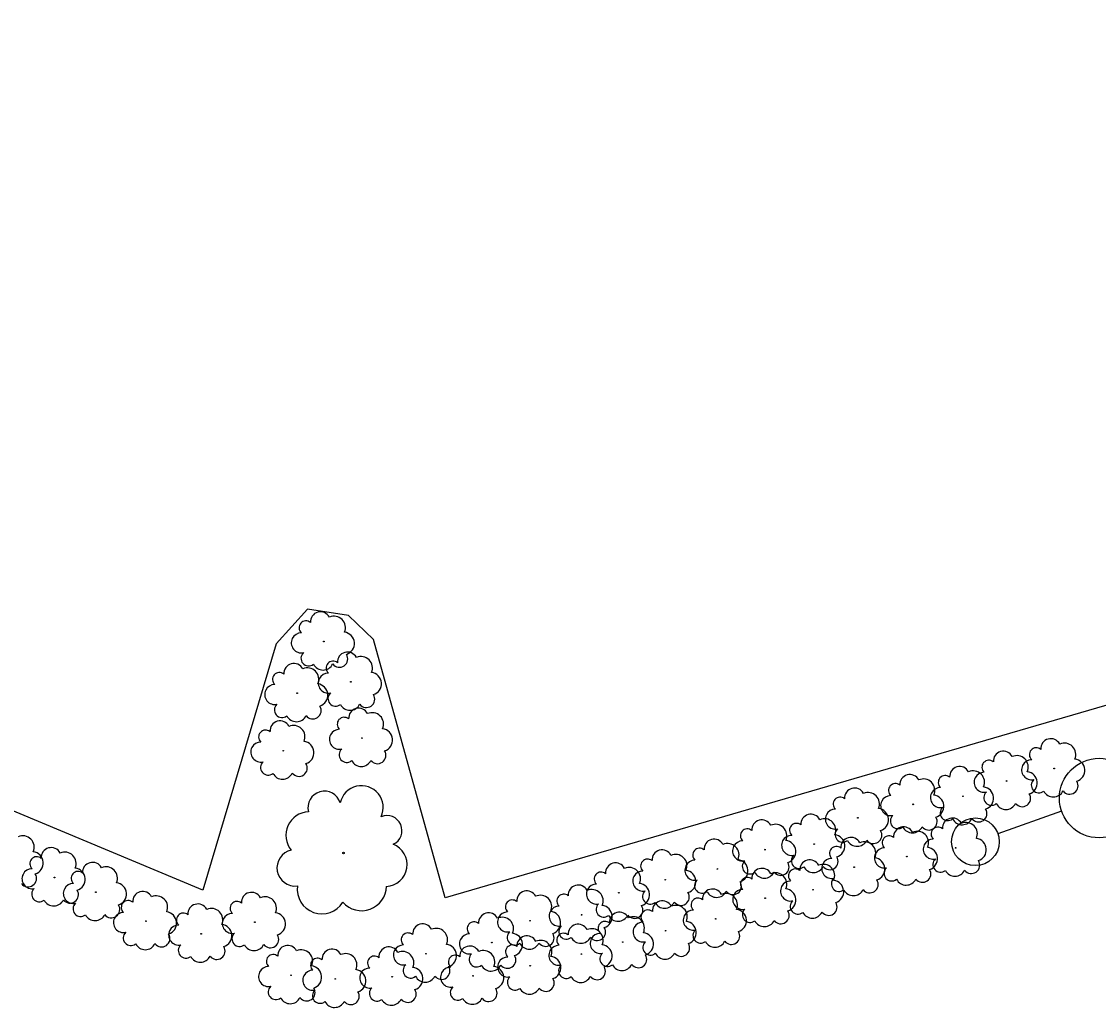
# Model space of a CAD drawing. Extents: x 1746719 to 1766531, y 631721 to 662391.
# Drawn here: x 1766078.2 to 1766145.9, y 632990 to 633052 of the extents above; entities that cross this region are included whole.
import ezdxf

# ---------------------------------------------------------------- set-up
doc = ezdxf.new("R2010")
doc.units = 0
for name, color, linetype in [('SURVEY - AERIAL SURVEY - Photo Control - Points - Elevations', 7, 'Continuous'), ('SURVEY - AERIAL SURVEY - Photo Control with Text', 7, 'Continuous'), ('SURVEY - CENTERLINE - Existing Roads - Development', 7, 'Continuous')]:
    doc.layers.add(name, color=color, linetype=linetype)

msp = doc.modelspace()

# ---------------------------------------------------------------- linework, layer by layer
at = {"layer": 'SURVEY - AERIAL SURVEY - Photo Control - Points - Elevations'}
msp.add_lwpolyline([(1766232.126, 633135.865), (1766214.98, 633095.217), (1766197.772, 633054.389), (1766187.254, 633029.354), (1766171.876, 633036.509), (1766168.93, 633036.193), (1766167.447, 633034.921), (1766167.496, 633032.098), (1766169.863, 633027.177), (1766173.179, 633019.637), (1766171.539, 633017.387), (1766167.473, 633015.221), (1766152.423, 633010.78), (1766104.841, 632996.924), (1766100.344, 633013.173), (1766098.757, 633014.67), (1766096.185, 633015.082), (1766094.222, 633012.902), (1766089.597, 632997.42), (1766051.558, 633013.294), (1766010.8, 633029.571)], dxfattribs=at)
at = {"layer": 'SURVEY - AERIAL SURVEY - Photo Control with Text'}
for centre, radius in [((1766097.21, 633013.042), 0.022), ((1766098.908, 633010.51), 0.022), ((1766095.538, 633009.795), 0.022), ((1766099.611, 633006.979), 0.022), ((1766094.666, 633006.18), 0.022), ((1766143.134, 633005.065), 0.022), ((1766140.149, 633004.277), 0.022), ((1766137.403, 633003.317), 0.022), ((1766134.271, 633002.811), 0.022), ((1766130.794, 633001.962), 0.022), ((1766124.961, 632999.962), 0.022), ((1766128.045, 633000.314), 0.022), ((1766136.946, 633000.077), 0.022), ((1766098.45, 632999.756), 0.0478), ((1766133.878, 632999.523), 0.022), ((1766121.959, 632998.751), 0.022), ((1766130.563, 632998.861), 0.022), ((1766080.277, 632998.216), 0.022), ((1766118.687, 632998.072), 0.022), ((1766082.876, 632997.291), 0.022), ((1766115.768, 632997.254), 0.022), ((1766127.976, 632997.445), 0.022), ((1766124.967, 632996.916), 0.022), ((1766113.422, 632995.865), 0.022), ((1766086.03, 632995.464), 0.022), ((1766092.871, 632995.407), 0.022), ((1766110.18, 632995.498), 0.022), ((1766121.858, 632995.617), 0.022), ((1766089.497, 632994.675), 0.022), ((1766118.708, 632994.869), 0.022), ((1766107.782, 632994.119), 0.022), ((1766116.009, 632994.154), 0.022), ((1766103.635, 632993.423), 0.022), ((1766113.411, 632993.402), 0.022), ((1766110.191, 632992.668), 0.022), ((1766095.151, 632992.068), 0.022), ((1766097.934, 632991.834), 0.022), ((1766101.513, 632991.974), 0.022), ((1766106.599, 632992.031), 0.022)]:
    msp.add_circle(centre, radius, dxfattribs=at)
for centre, radius, start, end in [((1766097.004, 633014.285), 0.631, 27.24027, 184.02919), ((1766096.092, 633013.912), 0.433, 49.35643, 228.10207), ((1766097.854, 633013.917), 0.719, 336.29301, 113.81725), ((1766095.796, 633012.96), 0.629, 89.37711, 282.7968), ((1766098.425, 633012.92), 0.714, 287.18884, 83.02733), ((1766096.256, 633011.99), 0.479, 131.99578, 309.31493), ((1766098.192, 633011.955), 0.527, 217.44174, 32.44202), ((1766098.702, 633011.753), 0.631, 27.24027, 184.02919), ((1766099.552, 633011.385), 0.719, 336.29301, 113.81725), ((1766095.332, 633011.038), 0.631, 27.24027, 184.02919), ((1766096.182, 633010.67), 0.719, 336.29301, 113.81725), ((1766097.163, 633011.931), 0.679, 207.28283, 334.1285), ((1766097.79, 633011.38), 0.433, 49.35643, 228.10207), ((1766094.42, 633010.665), 0.433, 49.35643, 228.10207), ((1766097.494, 633010.428), 0.629, 89.37711, 282.7968), ((1766100.123, 633010.388), 0.714, 287.18884, 83.02733), ((1766094.124, 633009.713), 0.629, 89.37711, 282.7968), ((1766096.753, 633009.673), 0.714, 287.18884, 83.02733), ((1766097.954, 633009.458), 0.479, 131.99578, 309.31493), ((1766099.89, 633009.423), 0.527, 217.44174, 32.44202), ((1766094.584, 633008.743), 0.479, 131.99578, 309.31493), ((1766096.52, 633008.708), 0.527, 217.44174, 32.44202), ((1766098.861, 633009.399), 0.679, 207.28283, 334.1285), ((1766099.405, 633008.222), 0.631, 27.24027, 184.02919), ((1766094.46, 633007.423), 0.631, 27.24027, 184.02919), ((1766095.491, 633008.684), 0.679, 207.28283, 334.1285), ((1766098.493, 633007.849), 0.433, 49.35643, 228.10207), ((1766100.255, 633007.854), 0.719, 336.29301, 113.81725), ((1766093.548, 633007.05), 0.433, 49.35643, 228.10207), ((1766095.31, 633007.055), 0.719, 336.29301, 113.81725), ((1766098.197, 633006.897), 0.629, 89.37711, 282.7968), ((1766100.826, 633006.857), 0.714, 287.18884, 83.02733), ((1766093.252, 633006.098), 0.629, 89.37711, 282.7968), ((1766095.881, 633006.058), 0.714, 287.18884, 83.02733), ((1766142.928, 633006.308), 0.631, 27.24027, 184.02919), ((1766143.778, 633005.94), 0.719, 336.29301, 113.81725), ((1766098.657, 633005.927), 0.479, 131.99578, 309.31493), ((1766100.593, 633005.892), 0.527, 217.44174, 32.44202), ((1766139.943, 633005.52), 0.631, 27.24027, 184.02919), ((1766142.016, 633005.935), 0.433, 49.35643, 228.10207), ((1766093.712, 633005.128), 0.479, 131.99578, 309.31493), ((1766095.648, 633005.093), 0.527, 217.44174, 32.44202), ((1766099.564, 633005.868), 0.679, 207.28283, 334.1285), ((1766139.031, 633005.147), 0.433, 49.35643, 228.10207), ((1766140.793, 633005.152), 0.719, 336.29301, 113.81725), ((1766141.72, 633004.983), 0.629, 89.37711, 282.7968), ((1766144.349, 633004.943), 0.714, 287.18884, 83.02733), ((1766094.619, 633005.069), 0.679, 207.28283, 334.1285), ((1766134.065, 633004.054), 0.631, 27.24027, 184.02919), ((1766136.285, 633004.187), 0.433, 49.35643, 228.10207), ((1766137.197, 633004.56), 0.631, 27.24027, 184.02919), ((1766138.047, 633004.192), 0.719, 336.29301, 113.81725), ((1766138.735, 633004.195), 0.629, 89.37711, 282.7968), ((1766141.364, 633004.155), 0.714, 287.18884, 83.02733), ((1766099.583, 633002.616), 1.368, 334.45644, 167.87613), ((1766133.153, 633003.681), 0.433, 49.35643, 228.10207), ((1766134.915, 633003.686), 0.719, 336.29301, 113.81725), ((1766138.618, 633003.195), 0.714, 287.18884, 83.02733), ((1766142.18, 633004.013), 0.479, 131.99578, 309.31493), ((1766144.116, 633003.978), 0.527, 217.44174, 32.44202), ((1766097.252, 633002.597), 1.041, 17.07511, 194.39426), ((1766129.676, 633002.832), 0.433, 49.35643, 228.10207), ((1766130.588, 633003.205), 0.631, 27.24027, 184.02919), ((1766131.438, 633002.837), 0.719, 336.29301, 113.81725), ((1766132.857, 633002.729), 0.629, 89.37711, 282.7968), ((1766135.989, 633003.235), 0.629, 89.37711, 282.7968), ((1766135.486, 633002.689), 0.714, 287.18884, 83.02733), ((1766139.195, 633003.225), 0.479, 131.99578, 309.31493), ((1766141.131, 633003.19), 0.527, 217.44174, 32.44202), ((1766143.087, 633003.954), 0.679, 207.28283, 334.1285), ((1766132.009, 633001.84), 0.714, 287.18884, 83.02733), ((1766136.449, 633002.265), 0.479, 131.99578, 309.31493), ((1766140.102, 633003.166), 0.679, 207.28283, 334.1285), ((1766096.304, 633000.865), 1.474, 92.36216, 219.20783), ((1766101.188, 633001.161), 0.941, 294.43576, 113.1814), ((1766127.839, 633001.557), 0.631, 27.24027, 184.02919), ((1766128.689, 633001.189), 0.719, 336.29301, 113.81725), ((1766129.38, 633001.88), 0.629, 89.37711, 282.7968), ((1766133.317, 633001.759), 0.479, 131.99578, 309.31493), ((1766135.253, 633001.724), 0.527, 217.44174, 32.44202), ((1766136.74, 633001.32), 0.631, 27.24027, 184.02919), ((1766137.356, 633002.206), 0.679, 207.28283, 334.1285), ((1766138.385, 633002.23), 0.527, 217.44174, 32.44202), ((1766123.843, 633000.832), 0.433, 49.35643, 228.10207), ((1766124.755, 633001.205), 0.631, 27.24027, 184.02919), ((1766125.605, 633000.837), 0.719, 336.29301, 113.81725), ((1766126.927, 633001.184), 0.433, 49.35643, 228.10207), ((1766129.84, 633000.91), 0.479, 131.99578, 309.31493), ((1766133.672, 633000.766), 0.631, 27.24027, 184.02919), ((1766134.224, 633001.7), 0.679, 207.28283, 334.1285), ((1766135.828, 633000.947), 0.433, 49.35643, 228.10207), ((1766137.59, 633000.952), 0.719, 336.29301, 113.81725), ((1766078.286, 633000.114), 0.719, 336.29301, 113.81725), ((1766121.753, 632999.994), 0.631, 27.24027, 184.02919), ((1766123.547, 632999.88), 0.629, 89.37711, 282.7968), ((1766126.631, 633000.232), 0.629, 89.37711, 282.7968), ((1766126.176, 632999.84), 0.714, 287.18884, 83.02733), ((1766129.26, 633000.192), 0.714, 287.18884, 83.02733), ((1766130.357, 633000.104), 0.631, 27.24027, 184.02919), ((1766130.747, 633000.851), 0.679, 207.28283, 334.1285), ((1766131.776, 633000.875), 0.527, 217.44174, 32.44202), ((1766132.76, 633000.393), 0.433, 49.35643, 228.10207), ((1766134.522, 633000.398), 0.719, 336.29301, 113.81725), ((1766135.532, 632999.995), 0.629, 89.37711, 282.7968), ((1766138.161, 632999.955), 0.714, 287.18884, 83.02733), ((1766078.857, 632999.117), 0.714, 287.18884, 83.02733), ((1766080.071, 632999.459), 0.631, 27.24027, 184.02919), ((1766095.41, 632998.817), 1.144, 102.52107, 277.52135), ((1766101.088, 632999.025), 1.37, 272.3196, 69.10852), ((1766118.481, 632999.315), 0.631, 27.24027, 184.02919), ((1766120.841, 632999.621), 0.433, 49.35643, 228.10207), ((1766122.603, 632999.626), 0.719, 336.29301, 113.81725), ((1766129.445, 632999.731), 0.433, 49.35643, 228.10207), ((1766131.207, 632999.736), 0.719, 336.29301, 113.81725), ((1766132.464, 632999.441), 0.629, 89.37711, 282.7968), ((1766135.093, 632999.401), 0.714, 287.18884, 83.02733), ((1766079.159, 632999.086), 0.433, 49.35643, 228.10207), ((1766080.921, 632999.091), 0.719, 336.29301, 113.81725), ((1766082.67, 632998.534), 0.631, 27.24027, 184.02919), ((1766117.569, 632998.942), 0.433, 49.35643, 228.10207), ((1766119.331, 632998.947), 0.719, 336.29301, 113.81725), ((1766120.545, 632998.669), 0.629, 89.37711, 282.7968), ((1766123.174, 632998.629), 0.714, 287.18884, 83.02733), ((1766124.007, 632998.91), 0.479, 131.99578, 309.31493), ((1766125.943, 632998.875), 0.527, 217.44174, 32.44202), ((1766127.091, 632999.262), 0.479, 131.99578, 309.31493), ((1766127.77, 632998.688), 0.631, 27.24027, 184.02919), ((1766129.149, 632998.779), 0.629, 89.37711, 282.7968), ((1766129.027, 632999.227), 0.527, 217.44174, 32.44202), ((1766131.778, 632998.739), 0.714, 287.18884, 83.02733), ((1766135.992, 632999.025), 0.479, 131.99578, 309.31493), ((1766137.928, 632998.99), 0.527, 217.44174, 32.44202), ((1766078.863, 632998.134), 0.629, 89.37711, 282.7968), ((1766081.758, 632998.161), 0.433, 49.35643, 228.10207), ((1766081.492, 632998.094), 0.714, 287.18884, 83.02733), ((1766083.52, 632998.166), 0.719, 336.29301, 113.81725), ((1766114.65, 632998.124), 0.433, 49.35643, 228.10207), ((1766115.562, 632998.497), 0.631, 27.24027, 184.02919), ((1766116.412, 632998.129), 0.719, 336.29301, 113.81725), ((1766117.273, 632997.99), 0.629, 89.37711, 282.7968), ((1766119.902, 632997.95), 0.714, 287.18884, 83.02733), ((1766124.761, 632998.159), 0.631, 27.24027, 184.02919), ((1766124.914, 632998.851), 0.679, 207.28283, 334.1285), ((1766125.611, 632997.791), 0.719, 336.29301, 113.81725), ((1766126.858, 632998.315), 0.433, 49.35643, 228.10207), ((1766127.998, 632999.203), 0.679, 207.28283, 334.1285), ((1766128.62, 632998.32), 0.719, 336.29301, 113.81725), ((1766132.924, 632998.471), 0.479, 131.99578, 309.31493), ((1766134.86, 632998.436), 0.527, 217.44174, 32.44202), ((1766136.899, 632998.966), 0.679, 207.28283, 334.1285), ((1766078.624, 632998.152), 0.527, 217.44174, 32.44202), ((1766081.462, 632997.209), 0.629, 89.37711, 282.7968), ((1766084.091, 632997.169), 0.714, 287.18884, 83.02733), ((1766114.354, 632997.172), 0.629, 89.37711, 282.7968), ((1766116.983, 632997.132), 0.714, 287.18884, 83.02733), ((1766121.005, 632997.699), 0.479, 131.99578, 309.31493), ((1766122.941, 632997.664), 0.527, 217.44174, 32.44202), ((1766123.849, 632997.786), 0.433, 49.35643, 228.10207), ((1766126.562, 632997.363), 0.629, 89.37711, 282.7968), ((1766129.609, 632997.809), 0.479, 131.99578, 309.31493), ((1766129.191, 632997.323), 0.714, 287.18884, 83.02733), ((1766131.545, 632997.774), 0.527, 217.44174, 32.44202), ((1766133.831, 632998.412), 0.679, 207.28283, 334.1285), ((1766079.323, 632997.164), 0.479, 131.99578, 309.31493), ((1766081.259, 632997.129), 0.527, 217.44174, 32.44202), ((1766085.824, 632996.707), 0.631, 27.24027, 184.02919), ((1766092.665, 632996.65), 0.631, 27.24027, 184.02919), ((1766097.097, 632997.474), 1.551, 172.26817, 328.10666), ((1766099.586, 632997.686), 1.561, 221.37234, 358.89657), ((1766109.974, 632996.741), 0.631, 27.24027, 184.02919), ((1766112.304, 632996.735), 0.433, 49.35643, 228.10207), ((1766113.216, 632997.108), 0.631, 27.24027, 184.02919), ((1766114.066, 632996.74), 0.719, 336.29301, 113.81725), ((1766117.733, 632997.02), 0.479, 131.99578, 309.31493), ((1766119.669, 632996.985), 0.527, 217.44174, 32.44202), ((1766121.652, 632996.86), 0.631, 27.24027, 184.02919), ((1766121.912, 632997.64), 0.679, 207.28283, 334.1285), ((1766122.502, 632996.492), 0.719, 336.29301, 113.81725), ((1766123.553, 632996.834), 0.629, 89.37711, 282.7968), ((1766126.182, 632996.794), 0.714, 287.18884, 83.02733), ((1766130.516, 632997.75), 0.679, 207.28283, 334.1285), ((1766080.23, 632997.105), 0.679, 207.28283, 334.1285), ((1766081.922, 632996.239), 0.479, 131.99578, 309.31493), ((1766083.858, 632996.204), 0.527, 217.44174, 32.44202), ((1766084.912, 632996.334), 0.433, 49.35643, 228.10207), ((1766086.674, 632996.339), 0.719, 336.29301, 113.81725), ((1766089.291, 632995.918), 0.631, 27.24027, 184.02919), ((1766091.753, 632996.277), 0.433, 49.35643, 228.10207), ((1766093.515, 632996.282), 0.719, 336.29301, 113.81725), ((1766109.062, 632996.368), 0.433, 49.35643, 228.10207), ((1766110.824, 632996.373), 0.719, 336.29301, 113.81725), ((1766114.814, 632996.202), 0.479, 131.99578, 309.31493), ((1766114.637, 632995.743), 0.714, 287.18884, 83.02733), ((1766116.75, 632996.167), 0.527, 217.44174, 32.44202), ((1766118.502, 632996.112), 0.631, 27.24027, 184.02919), ((1766118.64, 632996.961), 0.679, 207.28283, 334.1285), ((1766119.352, 632995.744), 0.719, 336.29301, 113.81725), ((1766120.74, 632996.487), 0.433, 49.35643, 228.10207), ((1766127.022, 632996.393), 0.479, 131.99578, 309.31493), ((1766128.958, 632996.358), 0.527, 217.44174, 32.44202), ((1766082.829, 632996.18), 0.679, 207.28283, 334.1285), ((1766084.616, 632995.382), 0.629, 89.37711, 282.7968), ((1766087.245, 632995.342), 0.714, 287.18884, 83.02733), ((1766088.379, 632995.545), 0.433, 49.35643, 228.10207), ((1766090.141, 632995.55), 0.719, 336.29301, 113.81725), ((1766091.457, 632995.325), 0.629, 89.37711, 282.7968), ((1766094.086, 632995.285), 0.714, 287.18884, 83.02733), ((1766107.576, 632995.362), 0.631, 27.24027, 184.02919), ((1766108.766, 632995.416), 0.629, 89.37711, 282.7968), ((1766112.008, 632995.783), 0.629, 89.37711, 282.7968), ((1766111.395, 632995.376), 0.714, 287.18884, 83.02733), ((1766115.721, 632996.143), 0.679, 207.28283, 334.1285), ((1766115.803, 632995.397), 0.631, 27.24027, 184.02919), ((1766117.59, 632995.739), 0.433, 49.35643, 228.10207), ((1766120.444, 632995.535), 0.629, 89.37711, 282.7968), ((1766123.073, 632995.495), 0.714, 287.18884, 83.02733), ((1766124.013, 632995.864), 0.479, 131.99578, 309.31493), ((1766125.949, 632995.829), 0.527, 217.44174, 32.44202), ((1766127.929, 632996.334), 0.679, 207.28283, 334.1285), ((1766088.083, 632994.593), 0.629, 89.37711, 282.7968), ((1766090.712, 632994.553), 0.714, 287.18884, 83.02733), ((1766103.429, 632994.666), 0.631, 27.24027, 184.02919), ((1766106.664, 632994.989), 0.433, 49.35643, 228.10207), ((1766108.426, 632994.994), 0.719, 336.29301, 113.81725), ((1766112.468, 632994.813), 0.479, 131.99578, 309.31493), ((1766113.205, 632994.645), 0.631, 27.24027, 184.02919), ((1766114.891, 632995.024), 0.433, 49.35643, 228.10207), ((1766116.653, 632995.029), 0.719, 336.29301, 113.81725), ((1766117.294, 632994.787), 0.629, 89.37711, 282.7968), ((1766119.923, 632994.747), 0.714, 287.18884, 83.02733), ((1766124.92, 632995.805), 0.679, 207.28283, 334.1285), ((1766085.076, 632994.412), 0.479, 131.99578, 309.31493), ((1766087.012, 632994.377), 0.527, 217.44174, 32.44202), ((1766091.917, 632994.355), 0.479, 131.99578, 309.31493), ((1766093.853, 632994.32), 0.527, 217.44174, 32.44202), ((1766102.517, 632994.293), 0.433, 49.35643, 228.10207), ((1766104.279, 632994.298), 0.719, 336.29301, 113.81725), ((1766106.368, 632994.037), 0.629, 89.37711, 282.7968), ((1766109.226, 632994.446), 0.479, 131.99578, 309.31493), ((1766108.997, 632993.997), 0.714, 287.18884, 83.02733), ((1766109.985, 632993.911), 0.631, 27.24027, 184.02919), ((1766111.162, 632994.411), 0.527, 217.44174, 32.44202), ((1766112.293, 632994.272), 0.433, 49.35643, 228.10207), ((1766113.375, 632994.754), 0.679, 207.28283, 334.1285), ((1766114.055, 632994.277), 0.719, 336.29301, 113.81725), ((1766114.595, 632994.072), 0.629, 89.37711, 282.7968), ((1766114.404, 632994.778), 0.527, 217.44174, 32.44202), ((1766117.224, 632994.032), 0.714, 287.18884, 83.02733), ((1766120.904, 632994.565), 0.479, 131.99578, 309.31493), ((1766122.84, 632994.53), 0.527, 217.44174, 32.44202), ((1766085.983, 632994.353), 0.679, 207.28283, 334.1285), ((1766088.543, 632993.623), 0.479, 131.99578, 309.31493), ((1766090.479, 632993.588), 0.527, 217.44174, 32.44202), ((1766092.824, 632994.296), 0.679, 207.28283, 334.1285), ((1766094.945, 632993.311), 0.631, 27.24027, 184.02919), ((1766101.307, 632993.217), 0.631, 27.24027, 184.02919), ((1766102.221, 632993.341), 0.629, 89.37711, 282.7968), ((1766104.85, 632993.301), 0.714, 287.18884, 83.02733), ((1766106.393, 632993.274), 0.631, 27.24027, 184.02919), ((1766109.073, 632993.538), 0.433, 49.35643, 228.10207), ((1766110.133, 632994.387), 0.679, 207.28283, 334.1285), ((1766110.835, 632993.543), 0.719, 336.29301, 113.81725), ((1766111.997, 632993.32), 0.629, 89.37711, 282.7968), ((1766114.626, 632993.28), 0.714, 287.18884, 83.02733), ((1766117.754, 632993.817), 0.479, 131.99578, 309.31493), ((1766119.69, 632993.782), 0.527, 217.44174, 32.44202), ((1766121.811, 632994.506), 0.679, 207.28283, 334.1285), ((1766089.45, 632993.564), 0.679, 207.28283, 334.1285), ((1766094.033, 632992.938), 0.433, 49.35643, 228.10207), ((1766095.795, 632992.943), 0.719, 336.29301, 113.81725), ((1766096.816, 632992.704), 0.433, 49.35643, 228.10207), ((1766097.728, 632993.077), 0.631, 27.24027, 184.02919), ((1766098.578, 632992.709), 0.719, 336.29301, 113.81725), ((1766100.395, 632992.844), 0.433, 49.35643, 228.10207), ((1766102.157, 632992.849), 0.719, 336.29301, 113.81725), ((1766105.481, 632992.901), 0.433, 49.35643, 228.10207), ((1766106.828, 632993.067), 0.479, 131.99578, 309.31493), ((1766107.243, 632992.906), 0.719, 336.29301, 113.81725), ((1766108.777, 632992.586), 0.629, 89.37711, 282.7968), ((1766108.764, 632993.032), 0.527, 217.44174, 32.44202), ((1766111.406, 632992.546), 0.714, 287.18884, 83.02733), ((1766115.055, 632993.102), 0.479, 131.99578, 309.31493), ((1766116.991, 632993.067), 0.527, 217.44174, 32.44202), ((1766118.661, 632993.758), 0.679, 207.28283, 334.1285), ((1766093.737, 632991.986), 0.629, 89.37711, 282.7968), ((1766096.52, 632991.752), 0.629, 89.37711, 282.7968), ((1766096.366, 632991.946), 0.714, 287.18884, 83.02733), ((1766099.149, 632991.712), 0.714, 287.18884, 83.02733), ((1766100.099, 632991.892), 0.629, 89.37711, 282.7968), ((1766102.681, 632992.371), 0.479, 131.99578, 309.31493), ((1766102.728, 632991.852), 0.714, 287.18884, 83.02733), ((1766104.617, 632992.336), 0.527, 217.44174, 32.44202), ((1766105.185, 632991.949), 0.629, 89.37711, 282.7968), ((1766107.735, 632993.008), 0.679, 207.28283, 334.1285), ((1766107.814, 632991.909), 0.714, 287.18884, 83.02733), ((1766112.457, 632992.35), 0.479, 131.99578, 309.31493), ((1766114.393, 632992.315), 0.527, 217.44174, 32.44202), ((1766115.962, 632993.043), 0.679, 207.28283, 334.1285), ((1766103.588, 632992.312), 0.679, 207.28283, 334.1285), ((1766109.237, 632991.616), 0.479, 131.99578, 309.31493), ((1766111.173, 632991.581), 0.527, 217.44174, 32.44202), ((1766113.364, 632992.291), 0.679, 207.28283, 334.1285), ((1766094.197, 632991.016), 0.479, 131.99578, 309.31493), ((1766096.133, 632990.981), 0.527, 217.44174, 32.44202), ((1766096.98, 632990.782), 0.479, 131.99578, 309.31493), ((1766098.916, 632990.747), 0.527, 217.44174, 32.44202), ((1766100.559, 632990.922), 0.479, 131.99578, 309.31493), ((1766102.495, 632990.887), 0.527, 217.44174, 32.44202), ((1766105.645, 632990.979), 0.479, 131.99578, 309.31493), ((1766107.581, 632990.944), 0.527, 217.44174, 32.44202), ((1766110.144, 632991.557), 0.679, 207.28283, 334.1285), ((1766095.104, 632990.957), 0.679, 207.28283, 334.1285), ((1766097.887, 632990.723), 0.679, 207.28283, 334.1285), ((1766101.466, 632990.863), 0.679, 207.28283, 334.1285), ((1766106.552, 632990.92), 0.679, 207.28283, 334.1285)]:
    msp.add_arc(centre, radius, start, end, dxfattribs=at)
at = {"layer": 'SURVEY - CENTERLINE - Existing Roads - Development'}
msp.add_line((1766143.61, 633002.374), (1766139.602, 633000.959), dxfattribs=at)
for centre, radius in [((1766145.967, 633003.207), 2.5), ((1766138.188, 633000.459), 1.5)]:
    msp.add_circle(centre, radius, dxfattribs=at)

doc.saveas('drawing.dxf')
